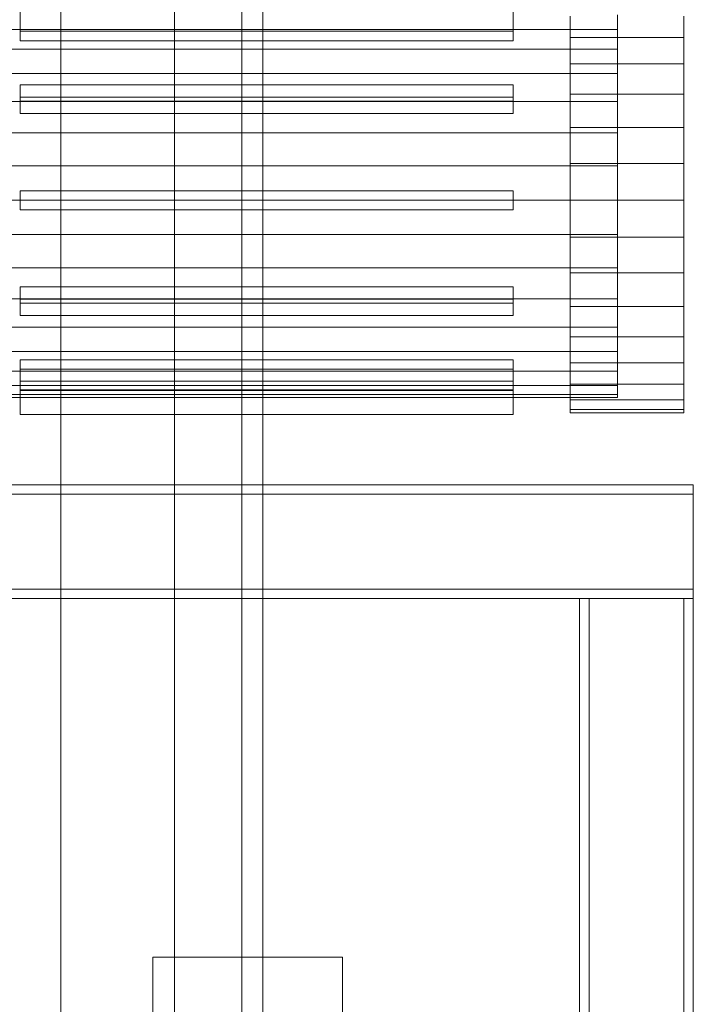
# Model space of a CAD drawing. Header units: millimetres. Extents: x -2233 to 61924, y -68080 to 6847.
# Tile 374 of 656: x 1770 to 2125, y -33657 to -33138. Entities that reach past the tile are written whole.
import ezdxf

# ---------------------------------------------------------------- set-up
doc = ezdxf.new("R2010")
doc.units = ezdxf.units.MM
doc.layers.add('frontal_secador', color=7, linetype='Continuous', lineweight=0)
doc.layers.add('frontal_tolva', color=7, linetype='Continuous', lineweight=0)

msp = doc.modelspace()

# ---------------------------------------------------------------- linework, layer by layer
at = {"layer": 'frontal_secador'}
for p, q in [((1770, -33144.397), (1770, -33133.139)), ((2030, -33133.139), (2030, -33144.397)), ((2060, -33147.703), (2060, -33136.505)), ((2085, -33143.433), (2085, -33135.772)), ((2120, -33147.703), (2120, -33136.505)), ((1770, -33138.139), (1770, -33149.397)), ((2030, -33149.397), (2030, -33138.139)), ((2085, -33143.433), (1740, -33143.433)), ((2030, -33144.397), (1770, -33144.397)), ((1770, -33144.397), (1770, -33149.397)), ((2030, -33149.397), (2030, -33144.397)), ((2085, -33153.831), (2085, -33143.433)), ((1770, -33149.397), (2030, -33149.397)), ((2060, -33161.508), (2060, -33147.703)), ((2120, -33147.703), (2060, -33147.703)), ((2120, -33161.508), (2120, -33147.703)), ((2085, -33153.831), (1740, -33153.831)), ((2085, -33166.65), (2085, -33153.831)), ((2060, -33177.5), (2060, -33161.508)), ((2120, -33161.508), (2060, -33161.508)), ((2120, -33177.5), (2120, -33161.508)), ((2085, -33166.65), (1740, -33166.65)), ((2085, -33181.5), (2085, -33166.65)), ((1770, -33179.17), (1770, -33172.67)), ((1770, -33172.67), (2030, -33172.67)), ((1770, -33181.33), (1770, -33172.67)), ((2030, -33172.67), (2030, -33179.17)), ((2030, -33172.67), (2030, -33181.33)), ((2060, -33195.194), (2060, -33177.5)), ((2120, -33177.5), (2060, -33177.5)), ((2120, -33195.194), (2120, -33177.5)), ((2085, -33181.5), (1740, -33181.5)), ((2030, -33179.17), (1770, -33179.17)), ((1770, -33179.17), (1770, -33187.83)), ((2030, -33181.33), (1770, -33181.33)), ((1770, -33181.33), (1770, -33187.83)), ((2030, -33187.83), (2030, -33179.17)), ((2030, -33187.83), (2030, -33181.33)), ((2085, -33197.93), (2085, -33181.5)), ((1770, -33187.83), (2030, -33187.83)), ((2085, -33197.93), (1740, -33197.93)), ((2060, -33214.051), (2060, -33195.194)), ((2120, -33195.194), (2060, -33195.194)), ((2085, -33215.441), (2085, -33197.93)), ((2120, -33214.051), (2120, -33195.194)), ((2060, -33233.5), (2060, -33214.051)), ((2120, -33214.051), (2060, -33214.051)), ((2120, -33233.5), (2120, -33214.051)), ((2085, -33215.441), (1740, -33215.441)), ((2085, -33233.5), (2085, -33215.441)), ((1770, -33228.5), (2030, -33228.5)), ((1770, -33238.5), (1770, -33228.5)), ((2030, -33238.5), (2030, -33228.5)), ((1740, -33233.5), (2085, -33233.5)), ((2060, -33233.5), (2060, -33252.949)), ((2060, -33233.5), (2120, -33233.5)), ((2085, -33251.559), (2085, -33233.5)), ((2120, -33252.949), (2120, -33233.5)), ((1770, -33238.5), (2030, -33238.5)), ((2085, -33251.559), (1740, -33251.559)), ((2060, -33252.949), (2060, -33271.806)), ((2120, -33252.949), (2060, -33252.949)), ((2085, -33251.559), (2085, -33269.07)), ((2120, -33252.949), (2120, -33271.806)), ((2085, -33269.07), (1740, -33269.07)), ((2060, -33271.806), (2060, -33289.5)), ((2120, -33271.806), (2060, -33271.806)), ((2085, -33269.07), (2085, -33285.5)), ((2120, -33271.806), (2120, -33289.5)), ((1770, -33279.17), (2030, -33279.17)), ((1770, -33285.67), (1770, -33279.17)), ((1770, -33287.83), (1770, -33279.17)), ((2030, -33279.17), (2030, -33285.67)), ((2030, -33279.17), (2030, -33287.83)), ((2085, -33285.5), (1740, -33285.5)), ((2030, -33285.67), (1770, -33285.67)), ((1770, -33285.67), (1770, -33294.33)), ((2030, -33294.33), (2030, -33285.67)), ((2085, -33285.5), (2085, -33300.35)), ((1770, -33287.83), (1770, -33294.33)), ((2030, -33287.83), (1770, -33287.83)), ((2030, -33294.33), (2030, -33287.83)), ((2060, -33289.5), (2060, -33305.492)), ((2120, -33289.5), (2060, -33289.5)), ((2120, -33289.5), (2120, -33305.492)), ((1770, -33294.33), (2030, -33294.33)), ((2085, -33300.35), (1740, -33300.35)), ((2085, -33300.35), (2085, -33313.169)), ((2060, -33305.492), (2060, -33319.297)), ((2120, -33305.492), (2060, -33305.492)), ((2120, -33305.492), (2120, -33319.297)), ((2085, -33313.169), (1740, -33313.169)), ((2085, -33313.169), (2085, -33323.567)), ((1770, -33317.603), (2030, -33317.603)), ((1770, -33328.861), (1770, -33317.603)), ((1770, -33322.603), (1770, -33317.603)), ((2030, -33317.603), (2030, -33328.861)), ((2030, -33317.603), (2030, -33322.603)), ((2085, -33323.567), (1740, -33323.567)), ((1770, -33322.603), (1770, -33333.861)), ((2030, -33322.603), (1770, -33322.603)), ((2030, -33333.861), (2030, -33322.603)), ((2060, -33319.297), (2060, -33330.495)), ((2120, -33319.297), (2060, -33319.297)), ((2085, -33323.567), (2085, -33331.228)), ((2120, -33319.297), (2120, -33330.495)), ((2030, -33328.861), (1770, -33328.861)), ((1770, -33328.861), (1770, -33333.861)), ((2030, -33333.861), (2030, -33328.861)), ((2085, -33331.228), (1740, -33331.228)), ((1770, -33333.5), (2030, -33333.5)), ((1770, -33346.5), (1770, -33333.5)), ((1770, -33333.861), (2030, -33333.861)), ((2030, -33333.5), (2030, -33346.5)), ((2060, -33330.495), (2060, -33338.746)), ((2120, -33330.495), (2060, -33330.495)), ((2085, -33331.228), (2085, -33335.92)), ((2120, -33330.495), (2120, -33338.746)), ((2085, -33335.92), (1740, -33335.92)), ((2085, -33337.5), (1740, -33337.5)), ((2060, -33338.746), (2060, -33343.798)), ((2120, -33338.746), (2060, -33338.746)), ((2085, -33335.92), (2085, -33337.5)), ((2120, -33338.746), (2120, -33343.798)), ((2060, -33343.798), (2060, -33345.5)), ((2120, -33343.798), (2060, -33343.798)), ((2120, -33343.798), (2120, -33345.5)), ((2030, -33346.5), (1770, -33346.5)), ((2120, -33345.5), (2060, -33345.5)), ((1325, -33383.5), (2125, -33383.5)), ((2125, -33388.5), (2125, -33383.5)), ((1325, -33388.5), (2125, -33388.5)), ((2125, -33438.5), (2125, -33388.5)), ((1325, -33438.5), (2125, -33438.5)), ((2125, -33443.5), (2125, -33438.5)), ((1325, -33443.5), (2125, -33443.5)), ((2065, -33443.5), (2070, -33443.5)), ((2065, -35980), (2065, -33443.5)), ((2070, -35980), (2070, -33443.5)), ((2070, -33443.5), (2120, -33443.5)), ((2120, -33443.5), (2125, -33443.5)), ((2120, -35980), (2120, -33443.5)), ((2125, -35980), (2125, -33443.5)), ((1840, -33632.5), (1940, -33632.5)), ((1840, -33692.5), (1840, -33632.5)), ((1940, -33692.5), (1940, -33632.5))]:
    msp.add_line(p, q, dxfattribs=at)
at = {"layer": 'frontal_tolva'}
for p, q in [((1887, -35980), (1887, -32700)), ((1898, -35980), (1898, -32700)), ((1791.5, -34332.806), (1791.5, -32835.806)), ((1851.5, -32835.806), (1851.5, -34332.806)), ((1791.5, -32870.194), (1791.5, -34367.194)), ((1851.5, -34367.194), (1851.5, -32870.194))]:
    msp.add_line(p, q, dxfattribs=at)

doc.saveas('drawing.dxf')
